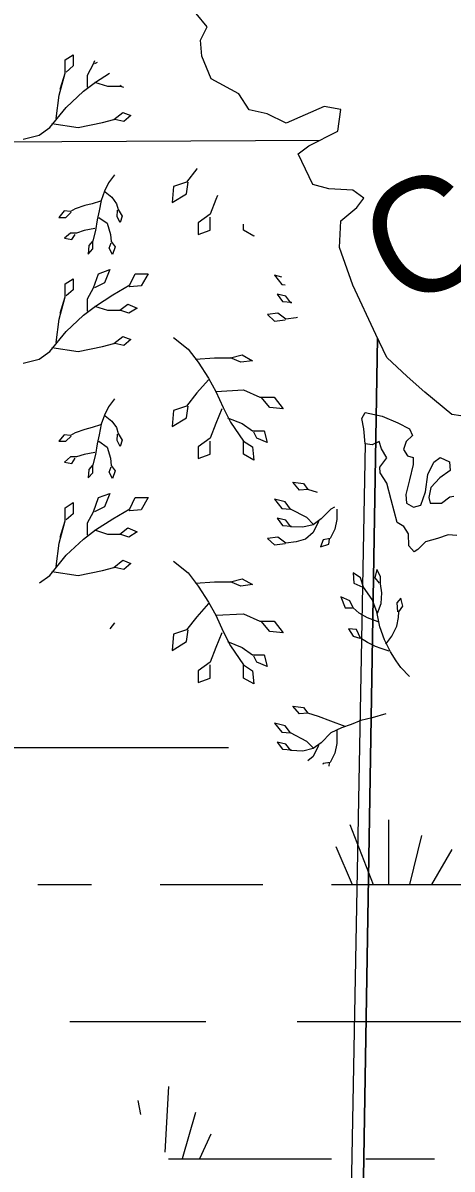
# Model space of a CAD drawing. Extents: x 380424 to 701066, y 1117407 to 1412949.
# Drawn here: x 486902 to 488778, y 1210569 to 1215586 of the extents above; entities that cross this region are included whole.
import ezdxf

# ---------------------------------------------------------------- set-up
doc = ezdxf.new("R2010")
doc.units = 0
for name, color, linetype in [('Bay Text', 7, 'Continuous'), ('Cities Incorporated Area', 7, 'Continuous'), ('Mangroves', 7, 'Continuous'), ('Narrow Canals', 7, 'Continuous'), ('Section Lines', 7, 'Continuous'), ('Swamps', 7, 'Continuous')]:
    doc.layers.add(name, color=color, linetype=linetype)

msp = doc.modelspace()

# ---------------------------------------------------------------- linework, layer by layer
at = {"layer": 'Cities Incorporated Area'}
for points in [[(488855.2, 1213860.6), (488777.6, 1213871.6), (488658.5, 1213969.8), (488581.9, 1214037.9), (488493.3, 1214121), (488444.2, 1214221.7), (488344.7, 1214438.4), (488286.1, 1214602.4), (488292, 1214719.5), (488362.2, 1214778.1), (488391.5, 1214819.1), (488344.7, 1214854.2), (488239.3, 1214860.1), (488169.1, 1214877.7), (488104.7, 1215012.4), (488151.5, 1215047.5), (488279, 1215112.1), (488292, 1215206), (488219, 1215220.3), (488052, 1215147.1), (487970.1, 1215188.1), (487890.6, 1215204.6), (487845, 1215275.1), (487724.2, 1215340.4), (487683.2, 1215439.9), (487677.4, 1215510.2), (487706.7, 1215568.8), (487659.8, 1215627.4)], [(488798.4, 1213342.4), (488761.3, 1213345.7), (488714.5, 1213329.5), (488661.2, 1213315), (488628.9, 1213281), (488612.7, 1213271.4), (488588.5, 1213297.2), (488586.9, 1213348.9), (488567.5, 1213381.2), (488538.5, 1213399), (488511, 1213499), (488493.2, 1213571.7), (488464.2, 1213616.9), (488462.6, 1213641.2), (488493.2, 1213681.4), (488469, 1213721.8), (488459.3, 1213754.1), (488428.7, 1213739.6), (488398, 1213742.8), (488391.5, 1213809.1), (488383.4, 1213854.3), (488398, 1213880.1), (488472.3, 1213864), (488540.1, 1213834.9), (488591.8, 1213809.1), (488604.7, 1213780), (488577.2, 1213754.1), (488565.9, 1213718.6), (488583.7, 1213691.1), (488607.9, 1213683), (488607.9, 1213652.3), (488591.8, 1213586.1), (488575.6, 1213521.5), (488578.8, 1213484.3), (488609.5, 1213466.6), (488641.8, 1213474.6), (488661.2, 1213532.8), (488672.5, 1213608.7), (488698.3, 1213663.7), (488725.8, 1213683), (488766.2, 1213665.3), (488769.4, 1213626.5), (488724.2, 1213594.2), (488685.4, 1213552.2), (488675.7, 1213508.6), (488682.2, 1213484.3), (488732.2, 1213484.3), (488767.8, 1213511.8), (488785.5, 1213515)]]:
    msp.add_lwpolyline(points, dxfattribs=at)
at = {"layer": 'Mangroves'}
for p, q in [((487064.1, 1215295.4), (487086.2, 1215366.2)), ((487064.1, 1214315.4), (487086.2, 1214386.2)), ((487064.1, 1213335.4), (487086.2, 1213406.2))]:
    msp.add_line(p, q, dxfattribs=at)
for points in [[(487046.4, 1215167), (487059.7, 1215268.8), (487086.2, 1215366.2), (487086.2, 1215423.7), (487121.6, 1215445.9), (487121.6, 1215397.2), (487090.7, 1215370.6)], [(487183.6, 1215357.3), (487210.2, 1215406)], [(487210.2, 1215406), (487215.4, 1215420.7)], [(487226.2, 1215411.8), (487214.6, 1215406)], [(487165.9, 1215286.5), (487219, 1215326.4)], [(487183.6, 1215304.2), (487183.6, 1215357.3)], [(487214.6, 1215326.4), (487272.1, 1215308.7)], [(487219, 1215326.4), (487279.8, 1215365.7)], [(487090.7, 1215215.7), (487165.9, 1215286.5)], [(487272.1, 1215308.7), (487325.3, 1215308.7)], [(487325.3, 1215308.7), (487331.9, 1215313.6)], [(487342.7, 1215302.9), (487325.3, 1215308.7)], [(487019.8, 1215127.2), (487090.7, 1215215.7)], [(487028.7, 1215144.9), (487143.8, 1215127.2), (487250, 1215149.3), (487298.7, 1215162.6), (487338.5, 1215193.6), (487373.9, 1215180.3), (487343, 1215153.7), (487303.1, 1215162.6)], [(486973.4, 1215094), (487019.8, 1215127.2)], [(486902.5, 1215076.3), (486973.4, 1215094)], [(487662.1, 1214946.4), (487617.4, 1214888.9)], [(487663, 1214947.3), (487662.1, 1214946.4)], [(487301.5, 1214920.3), (487275.8, 1214886), (487258.6, 1214848.8), (487244.3, 1214808.8), (487235.7, 1214763), (487226.9, 1214723.3), (487218.6, 1214677.2), (487207.1, 1214631.5), (487190, 1214611.4), (487187.1, 1214574.2), (487207.1, 1214597.1), (487207.1, 1214631.5)], [(487617.4, 1214888.9), (487559.9, 1214869.7)], [(487617.4, 1214837.8), (487623.8, 1214888.9)], [(487261.5, 1214846), (487290.1, 1214823.1), (487310.1, 1214794.5), (487318.7, 1214768.7), (487335.9, 1214740.1), (487327.3, 1214711.5), (487313, 1214737.3), (487315.8, 1214765.9)], [(487559.9, 1214869.7), (487553.5, 1214799.4)], [(487553.5, 1214799.4), (487617.4, 1214837.8)], [(487752.5, 1214830.4), (487745.2, 1214812.2)], [(487241.5, 1214805.9), (487204.3, 1214794.5), (487172.8, 1214785.9), (487129.9, 1214771.6), (487109.9, 1214760.2), (487081.3, 1214763), (487058.4, 1214734.4), (487089.9, 1214734.4), (487112.8, 1214757.3)], [(487745.2, 1214812.2), (487719.6, 1214748.3)], [(487232.9, 1214734.4), (487270.1, 1214708.7), (487284.4, 1214660.1), (487287.2, 1214628.6), (487304.4, 1214605.7), (487293, 1214571.4), (487278.6, 1214600), (487287.2, 1214622.9)], [(487719.6, 1214748.3), (487668.5, 1214710)], [(487719.6, 1214678), (487719.6, 1214735.5)], [(487215.7, 1214685.8), (487170, 1214677.2), (487135.6, 1214665.8), (487109.9, 1214665.8), (487084.1, 1214642.9), (487115.6, 1214637.2), (487129.9, 1214660.1)], [(487668.5, 1214710), (487668.5, 1214658.9)], [(487668.5, 1214658.9), (487719.6, 1214678)], [(487866.6, 1214678), (487866.6, 1214704.2)], [(487911.3, 1214652.5), (487866.6, 1214678)], [(487911, 1214655.2), (487911.3, 1214652.5)], [(486902.5, 1214096.3), (486973.4, 1214114), (487019.8, 1214147.2), (487090.7, 1214235.7), (487165.9, 1214306.5), (487219, 1214346.4), (487294.3, 1214395.1), (487369.5, 1214439.3), (487391.7, 1214488), (487449.2, 1214488), (487418.2, 1214434.9), (487369.5, 1214430.5), (487365.2, 1214434.4)], [(487183.6, 1214324.2), (487183.6, 1214377.4), (487210.2, 1214426), (487232.3, 1214488), (487281, 1214505.7), (487258.9, 1214448.2), (487214.6, 1214426)], [(488034.2, 1214472.9), (488002.2, 1214481)], [(488002.2, 1214481), (488033.6, 1214440.9)], [(487046.4, 1214187), (487059.7, 1214288.8), (487086.2, 1214386.2), (487086.2, 1214443.7), (487121.6, 1214465.9), (487121.6, 1214417.2), (487090.7, 1214390.6)], [(488033.6, 1214440.9), (488048.2, 1214439.8)], [(488050.8, 1214389.4), (488013.6, 1214398)], [(488013.6, 1214398), (488036.5, 1214366.5)], [(488073.7, 1214360.8), (488050.8, 1214389.4)], [(487214.6, 1214346.4), (487272.1, 1214328.7), (487325.3, 1214328.7), (487360.7, 1214355.2), (487400.5, 1214337.5), (487365.1, 1214315.4), (487325.3, 1214328.7)], [(488036.5, 1214366.5), (488075.6, 1214363.8)], [(488076.7, 1214360.7), (488073.7, 1214360.8)], [(488016.5, 1214315.1), (487970.7, 1214309.3)], [(487970.7, 1214309.3), (488002.2, 1214280.7)], [(488002.2, 1214280.7), (488047.9, 1214286.5)], [(488050.8, 1214289.3), (488016.5, 1214315.1)], [(488096.6, 1214295), (488050.8, 1214289.3)], [(488101.9, 1214296.6), (488096.6, 1214295)], [(487028.7, 1214164.9), (487143.8, 1214147.2), (487250, 1214169.3), (487298.7, 1214182.6), (487338.5, 1214213.6), (487373.9, 1214200.3), (487343, 1214173.7), (487303.1, 1214182.6)], [(487559.9, 1214209.2), (487623.8, 1214158.1), (487668.5, 1214100.6), (487713.3, 1214030.3), (487745.2, 1213972.8), (487777.2, 1213902.5), (487809.1, 1213838.6), (487866.6, 1213755.5), (487905, 1213730), (487911.3, 1213672.5), (487866.6, 1213698), (487866.6, 1213755.5)], [(487655.8, 1214113.4), (487738.8, 1214119.8), (487809.1, 1214119.8), (487860.2, 1214132.5), (487905, 1214107), (487853.8, 1214100.6), (487809.1, 1214119.8)], [(487713.3, 1214023.9), (487662.1, 1213966.4), (487617.4, 1213908.9), (487559.9, 1213889.7), (487553.5, 1213819.4), (487617.4, 1213857.8), (487623.8, 1213908.9)], [(487745.2, 1213972.8), (487866.6, 1213979.2), (487936.9, 1213947.2), (488000.8, 1213947.2), (488039.1, 1213896.1), (487981.6, 1213902.5), (487943.3, 1213947.2)], [(487301.5, 1213940.3), (487275.8, 1213906), (487258.6, 1213868.8), (487244.3, 1213828.8), (487235.7, 1213783), (487226.9, 1213743.3), (487218.6, 1213697.2), (487207.1, 1213651.5), (487190, 1213631.4), (487187.1, 1213594.2), (487207.1, 1213617.1), (487207.1, 1213651.5)], [(487770.8, 1213896.1), (487745.2, 1213832.2), (487719.6, 1213768.3), (487668.5, 1213730), (487668.5, 1213678.9), (487719.6, 1213698), (487719.6, 1213755.5)], [(487241.5, 1213825.9), (487204.3, 1213814.5), (487172.8, 1213805.9), (487129.9, 1213791.6), (487109.9, 1213780.2), (487081.3, 1213783), (487058.4, 1213754.4), (487089.9, 1213754.4), (487112.8, 1213777.3)], [(487261.5, 1213866), (487290.1, 1213843.1), (487310.1, 1213814.5), (487318.7, 1213788.8), (487335.9, 1213760.1), (487327.3, 1213731.5), (487313, 1213757.3), (487315.8, 1213785.9)], [(487796.3, 1213857.8), (487860.2, 1213832.2), (487905, 1213800.3), (487956.1, 1213800.3), (487968.8, 1213749.2), (487924.1, 1213768.3), (487911.3, 1213793.9)], [(487232.9, 1213754.4), (487270.1, 1213728.7), (487284.4, 1213680.1), (487287.2, 1213648.6), (487304.4, 1213625.7), (487293, 1213591.4), (487278.6, 1213620), (487287.2, 1213642.9)], [(487215.7, 1213705.8), (487170, 1213697.2), (487135.6, 1213685.8), (487109.9, 1213685.8), (487084.1, 1213662.9), (487115.6, 1213657.2), (487129.9, 1213680.1)], [(488110.9, 1213541), (488082.3, 1213575.3)], [(488082.3, 1213575.3), (488128, 1213569.6)], [(487183.6, 1213344.2), (487183.6, 1213397.4), (487210.2, 1213446), (487232.3, 1213508), (487281, 1213525.7), (487258.9, 1213468.2), (487214.6, 1213446)], [(488148, 1213543.9), (488110.9, 1213541)], [(488128, 1213569.6), (488148, 1213543.9)], [(488190, 1213530.8), (488148, 1213543.9)], [(487046.4, 1213207), (487059.7, 1213308.8), (487086.2, 1213406.2), (487086.2, 1213463.8), (487121.6, 1213485.9), (487121.6, 1213437.2), (487090.7, 1213410.6)], [(487369.5, 1213459.3), (487391.7, 1213508)], [(487391.7, 1213508), (487449.2, 1213508)], [(487449.2, 1213508), (487418.2, 1213454.9)], [(488170.9, 1213392.3), (488142.3, 1213420.9), (488070.8, 1213458.1), (488047.9, 1213489.5), (488002.2, 1213501), (488033.6, 1213460.9), (488070.8, 1213458.1)], [(487294.3, 1213415.1), (487369.5, 1213459.3)], [(487369.5, 1213450.5), (487365.2, 1213454.4)], [(487418.2, 1213454.9), (487369.5, 1213450.5)], [(488248.2, 1213458.1), (488205.3, 1213415.1)], [(488263.8, 1213465.9), (488248.2, 1213458.1)], [(488273.9, 1213457), (488273.9, 1213412.3)], [(487214.6, 1213366.4), (487272.1, 1213348.7), (487325.3, 1213348.7), (487360.7, 1213375.2), (487400.5, 1213357.5), (487365.1, 1213335.4), (487325.3, 1213348.7)], [(487219, 1213366.4), (487294.3, 1213415.1)], [(488193.8, 1213403.7), (488170.9, 1213355.1), (488136.6, 1213326.5), (488096.6, 1213315), (488050.8, 1213309.3), (488016.5, 1213335.1), (487970.7, 1213329.3), (488002.2, 1213300.7), (488047.9, 1213306.5)], [(488050.8, 1213409.4), (488013.6, 1213418)], [(488013.6, 1213418), (488036.5, 1213386.5)], [(488036.5, 1213386.5), (488076.5, 1213383.7)], [(488073.7, 1213380.8), (488050.8, 1213409.4)], [(488125.2, 1213378), (488073.7, 1213380.8)], [(488170.9, 1213389.4), (488125.2, 1213378)], [(488205.3, 1213415.1), (488170.9, 1213389.4)], [(488273.9, 1213412.3), (488265.3, 1213369.4)], [(487090.7, 1213255.7), (487165.9, 1213326.5)], [(487165.9, 1213326.5), (487219, 1213366.4)], [(488213.8, 1213323.6), (488202.4, 1213292.2)], [(488245.3, 1213329.3), (488213.8, 1213323.6)], [(488239.6, 1213303.6), (488242.4, 1213326.5)], [(488265.3, 1213369.4), (488245.3, 1213329.3)], [(488202.4, 1213292.2), (488239.6, 1213303.6)], [(487019.8, 1213167.2), (487090.7, 1213255.7)], [(487028.7, 1213184.9), (487143.8, 1213167.2), (487250, 1213189.3), (487298.7, 1213202.6), (487338.5, 1213233.6), (487373.9, 1213220.3), (487343, 1213193.7), (487303.1, 1213202.6)], [(487559.9, 1213229.2), (487623.8, 1213178.1)], [(487623.8, 1213178.1), (487668.5, 1213120.6)], [(488376.9, 1213156.6), (488345.4, 1213179.5)], [(488345.4, 1213179.5), (488348.3, 1213133.7)], [(488451.3, 1213002.1), (488468.4, 1213045), (488471.3, 1213090.8), (488465.6, 1213130.9), (488465.6, 1213162.3), (488448.4, 1213193.8), (488439.8, 1213156.6), (488459.8, 1213133.7)], [(486974.5, 1213134.8), (487019.8, 1213167.2)], [(487655.8, 1213133.4), (487738.8, 1213139.8), (487809.1, 1213139.8), (487860.2, 1213152.5), (487905, 1213127), (487853.8, 1213120.6), (487809.1, 1213139.8)], [(487668.5, 1213120.6), (487713.3, 1213050.3)], [(488348.3, 1213133.7), (488388.3, 1213116.6)], [(488391.2, 1213116.6), (488376.9, 1213156.6)], [(488454.1, 1212965), (488408.4, 1212982.1), (488371.2, 1213002.1), (488345.4, 1213025), (488331.1, 1213056.5), (488291.1, 1213073.7), (488311.1, 1213025), (488342.6, 1213025)], [(488428.4, 1213062.2), (488391.2, 1213116.6)], [(487713.3, 1213043.9), (487662.1, 1212986.4), (487617.4, 1212928.9), (487559.9, 1212909.7), (487553.5, 1212839.4), (487617.4, 1212877.8), (487623.8, 1212928.9)], [(487713.3, 1213050.3), (487745.2, 1212992.8)], [(488448.4, 1213007.9), (488428.4, 1213062.2)], [(488488.3, 1212866.9), (488514.2, 1212902), (488537.1, 1212944.9), (488543.8, 1212983.7), (488545.6, 1213007.9), (488562.8, 1213033.6), (488554.2, 1213067.9), (488537.1, 1213047.9), (488539.9, 1213007.9)], [(487745.2, 1212992.8), (487866.6, 1212999.2), (487936.9, 1212967.2), (488000.8, 1212967.2), (488039.1, 1212916.1), (487981.6, 1212922.5), (487943.3, 1212967.2)], [(487745.2, 1212992.8), (487777.2, 1212922.5)], [(488462.7, 1212942.1), (488448.4, 1213007.9)], [(487301.5, 1212960.4), (487281, 1212933)], [(487777.2, 1212922.5), (487809.1, 1212858.6)], [(488502.7, 1212836.2), (488468.4, 1212847.7), (488442.7, 1212856.3), (488408.4, 1212873.4), (488376.9, 1212893.5), (488359.7, 1212930.6), (488325.4, 1212933.5), (488345.4, 1212902), (488374, 1212893.5)], [(488482.7, 1212884.9), (488462.7, 1212942.1)], [(487770.8, 1212916.1), (487745.2, 1212852.2), (487719.6, 1212788.3), (487668.5, 1212750), (487668.5, 1212698.9), (487719.6, 1212718), (487719.6, 1212775.6)], [(487796.3, 1212877.8), (487860.2, 1212852.2), (487905, 1212820.3), (487956.1, 1212820.3), (487968.8, 1212769.2), (487924.1, 1212788.3), (487911.3, 1212813.9)], [(488508.5, 1212833.4), (488482.7, 1212884.9)], [(487809.1, 1212858.6), (487866.6, 1212775.6)], [(488533.5, 1212794.1), (488508.5, 1212833.4)], [(487866.6, 1212775.6), (487905, 1212750)], [(487866.6, 1212718), (487866.6, 1212775.6)], [(488554.6, 1212764), (488533.5, 1212794.1)], [(487911.3, 1212692.5), (487866.6, 1212718)], [(487905, 1212750), (487911.3, 1212692.5)], [(488591.4, 1212724.7), (488554.6, 1212764)], [(488311.1, 1212506.7), (488248.2, 1212529.5), (488193.8, 1212549.6), (488148, 1212563.9), (488110.9, 1212561), (488082.3, 1212595.3), (488128, 1212589.6), (488148, 1212563.9)], [(488170.9, 1212412.3), (488142.3, 1212440.9), (488070.8, 1212478.1), (488047.9, 1212509.5), (488002.2, 1212521), (488033.6, 1212480.9), (488070.8, 1212478.1)], [(488488.4, 1212561), (488428.4, 1212543.8), (488379.7, 1212532.4), (488336.8, 1212515.2), (488293.9, 1212500.9), (488248.2, 1212478.1), (488205.3, 1212435.2), (488170.9, 1212409.4), (488125.2, 1212398), (488073.7, 1212400.8), (488050.8, 1212429.4), (488013.6, 1212438), (488036.5, 1212406.5), (488076.5, 1212403.7)], [(488273.9, 1212489.5), (488273.9, 1212432.3)], [(488193.8, 1212423.7), (488170.9, 1212375.1)], [(488273.9, 1212432.3), (488265.3, 1212389.4)], [(488170.9, 1212375.1), (488147.7, 1212355.7)], [(488265.3, 1212389.4), (488245.3, 1212349.3)], [(488213.8, 1212343.6), (488212.3, 1212339.5)], [(488245.3, 1212349.3), (488213.8, 1212343.6)], [(488240.7, 1212332.5), (488242.4, 1212346.5)]]:
    msp.add_lwpolyline(points, dxfattribs=at)
at = {"layer": 'Narrow Canals'}
msp.add_lwpolyline([(488398, 1213742.8), (488249.5, 1205796.8)], dxfattribs=at)
at = {"layer": 'Section Lines'}
msp.add_line((485947.5, 1215061.4), (488199.6, 1215071.9), dxfattribs=at)
for points in [[(488451.6, 1214206.5), (488378.6, 1209831.8), (493098.5, 1209883.7), (493758, 1209895.6), (493811.4, 1215147.1), (491666.8, 1215111.2)], [(483171.5, 1214660.2), (483165.8, 1214013.7), (483115.2, 1209767.6), (487160.9, 1209818.2), (488378.6, 1209831.8), (488451.6, 1214206.5)]]:
    msp.add_lwpolyline(points, dxfattribs=at)
at = {"layer": 'Swamps'}
for p, q in [((488330.5, 1212077.4), (488433.6, 1211814.7)), ((488644.7, 1212029), (488591.1, 1211814.6)), ((488270.1, 1211980.7), (488340.9, 1211814.7)), ((488777.6, 1211968.6), (488687.9, 1211814.8)), ((487501, 1211814.7), (487951, 1211814.7)), ((488251, 1211814.7), (489601, 1211814.7)), ((488101, 1211214.7), (488851, 1211214.7)), ((487599.2, 1210614.9), (487657.5, 1210818.7)), ((487675.8, 1210614.8), (487724.7, 1210723.5)), ((488401, 1210614.7), (488701, 1210614.7))]:
    msp.add_line(p, q, dxfattribs=at)
for points in [[(486809.6, 1212414.7), (487801, 1212414.7)], [(488499.7, 1212097.3), (488499.7, 1211814.7)], [(486967.4, 1211814.7), (487201, 1211814.7)], [(487107.1, 1211214.7), (487701, 1211214.7)], [(487524.1, 1210642.8), (487539.8, 1210930.8)], [(487416.5, 1210807.7), (487405.3, 1210869.2)], [(487538.7, 1210614.7), (488251, 1210614.7)]]:
    msp.add_lwpolyline(points, dxfattribs=at)

# ---------------------------------------------------------------- texts
at = {"layer": 'Bay Text'}
msp.add_text('Cockroach', height=500, rotation=26.1338, dxfattribs=at).set_placement((488547.2, 1214324))

doc.saveas('drawing.dxf')
